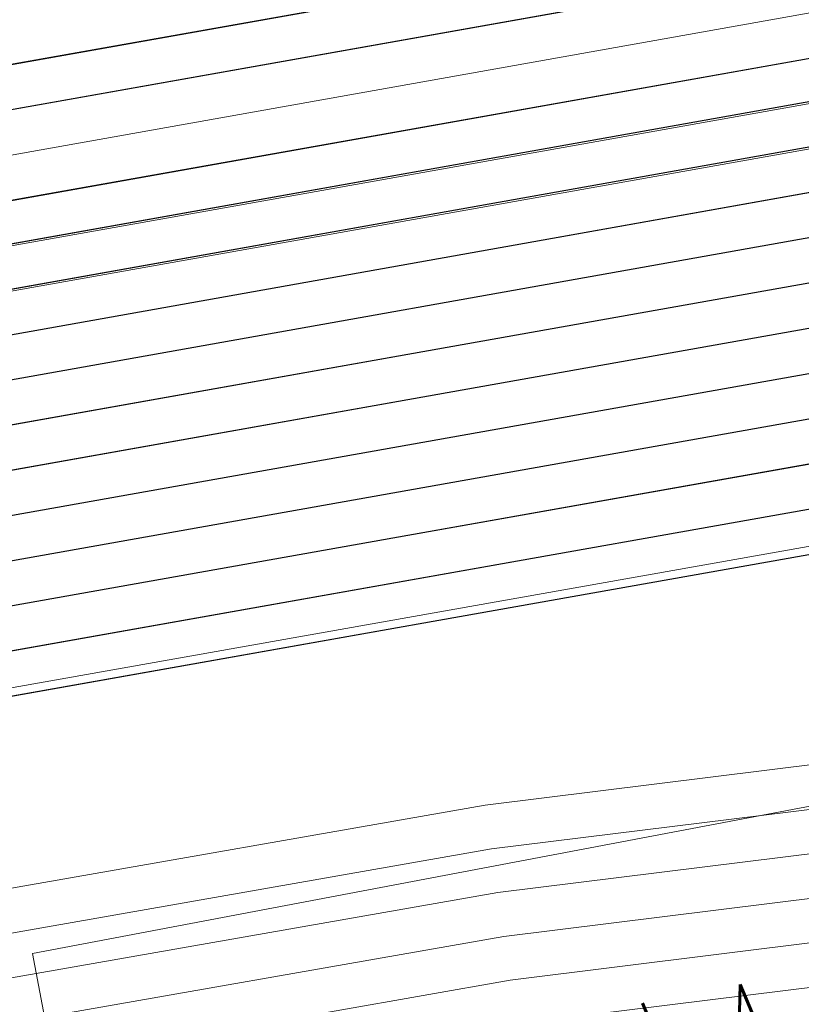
# Model space of a CAD drawing. Header units: metres. Extents: x -502 to 161, y -108 to 174.
# Tile 497 of 656: x -67.589 to -66.714, y -17.576 to -16.474. Entities that reach past the tile are written whole.
import ezdxf

# ---------------------------------------------------------------- set-up
doc = ezdxf.new("R2010")
doc.units = ezdxf.units.M
doc.header["$LTSCALE"] = 0.1
for name, color, linetype in [('BRI31-005.05-5p02-Koordinierung Lageplan 4. BA ZOB West 2022-06-15', 7, 'Continuous'), ('BRI31-005.06-5f07-Koordinierung Lageplan 4. BA ZOB Fernbusbahnh', 7, 'Continuous'), ('BRI32-005.02-5f05-Koordinierung Schemaplan 4 BA ZOB Teilbereich', 7, 'Continuous'), ('BRI32-005.03-5f06-Koordinierung Schemaplan 4 BA ZOB Teilbereich 2 Ost - Bahnhofsallee 2023-01-21', 7, 'Continuous')]:
    doc.layers.add(name, color=color, linetype=linetype)
doc.styles.add('Txt', font='txt_____.ttf')

msp = doc.modelspace()

# ---------------------------------------------------------------- linework, layer by layer
at = {"layer": 'BRI31-005.05-5p02-Koordinierung Lageplan 4. BA ZOB West 2022-06-15', "color": 116, "linetype": 'Continuous', "lineweight": 13, "true_color": 0x007f3f, "transparency": 33554687, "flags": 128}
for points in [[(-98.9347, -21.7804), (-93.6587, -20.8794), (-88.8847, -20.1494), (-81.7057, -18.7994), (-75.4347, -17.8344), (-69.6807, -16.8944), (-64.8387, -16.0334), (-64.3567, -15.9414), (-63.5087, -15.3564), (-62.8107, -14.8594), (-62.6107, -14.7394), (-62.2357, -14.6454), (-61.3817, -14.4934), (-59.8977, -14.2284), (-59.4097, -14.1394), (-55.6767, -13.5094)], [(-55.6527, -13.6584), (-59.3837, -14.2884), (-59.8707, -14.3754), (-61.3547, -14.6404), (-62.2037, -14.7924), (-62.5517, -14.8784), (-62.7277, -14.9854), (-63.4237, -15.4794), (-64.2987, -16.0824), (-64.8117, -16.1804), (-69.6547, -17.0434), (-75.4117, -17.9834), (-81.6807, -18.9484), (-88.8587, -20.2984), (-93.6347, -21.0284), (-98.8577, -21.9194)], [(-55.6447, -13.7074), (-59.3757, -14.3374), (-59.8617, -14.4244), (-61.3457, -14.6894), (-62.1937, -14.8414), (-62.5327, -14.9254), (-62.7007, -15.0274), (-63.3947, -15.5204), (-64.2787, -16.1294), (-64.8027, -16.2294), (-69.6467, -17.0924), (-75.4027, -18.0324), (-81.6717, -18.9974), (-88.8507, -20.3474), (-93.6267, -21.0774), (-98.8947, -21.9764)]]:
    msp.add_lwpolyline(points, dxfattribs=at)
at = {"layer": 'BRI31-005.05-5p02-Koordinierung Lageplan 4. BA ZOB West 2022-06-15', "color": 250, "linetype": 'Continuous', "lineweight": 25, "true_color": 0x333333, "transparency": 33554687, "flags": 128}
for points in [[(-55.6767, -13.5104), (-59.4087, -14.1404), (-59.8977, -14.2284), (-61.3817, -14.4934), (-62.2347, -14.6454), (-62.6097, -14.7384), (-62.8097, -14.8594), (-63.5097, -15.3564), (-64.3577, -15.9414), (-64.8387, -16.0334), (-69.6797, -16.8954), (-75.4367, -17.8354), (-81.7067, -18.8004), (-88.8837, -20.1504), (-93.6587, -20.8804), (-98.9347, -21.7804)], [(-179.1357, -29.7394), (-178.2047, -29.9074), (-176.5237, -30.3244), (-174.8367, -30.8434), (-162.8247, -32.5154), (-157.1227, -33.4214), (-150.6707, -32.1644), (-150.3757, -32.1054), (-126.7397, -27.5954), (-121.8107, -26.6854), (-104.5117, -23.3154), (-93.6067, -21.1744), (-88.8337, -20.4444), (-81.6527, -19.0944), (-75.3827, -18.1294), (-69.6317, -17.1894), (-64.2647, -16.2324), (-63.2977, -15.6984), (-62.6077, -15.0894), (-62.1947, -14.8414), (-59.6597, -14.3864), (-59.3767, -14.3364), (-55.6447, -13.7064)], [(-55.6367, -13.7554), (-59.3687, -14.3854), (-59.6507, -14.4354), (-62.1767, -14.8894), (-62.5777, -15.1304), (-63.2687, -15.7394), (-64.2477, -16.2804), (-69.6237, -17.2384), (-75.3737, -18.1784), (-81.6437, -19.1434), (-88.8257, -20.4934), (-93.5977, -21.2234), (-104.5017, -23.3644), (-121.8007, -26.7344), (-126.7307, -27.6444), (-150.3667, -32.1544), (-150.6607, -32.2134), (-157.1217, -33.4724), (-162.8317, -32.5644), (-174.8437, -30.8934), (-176.5357, -30.3734), (-178.2147, -29.9564), (-179.1357, -29.7904)], [(-55.6287, -13.8044), (-59.3607, -14.4344), (-59.6427, -14.4844), (-62.1587, -14.9374), (-62.5477, -15.1714), (-63.2397, -15.7804), (-64.2307, -16.3284), (-69.6157, -17.2874), (-75.3647, -18.2274), (-81.6347, -19.1924), (-88.8177, -20.5424), (-93.5887, -21.2724), (-104.4917, -23.4134), (-121.7907, -26.7834), (-126.7217, -27.6934), (-150.3577, -32.2034), (-150.6507, -32.2624), (-157.1207, -33.5234), (-162.8387, -32.6134), (-174.8507, -30.9434), (-176.5477, -30.4224), (-178.2247, -30.0054), (-179.1357, -29.8414)], [(-55.6207, -13.8534), (-59.3527, -14.4834), (-59.6277, -14.5324), (-62.1407, -14.9854), (-62.5177, -15.2124), (-63.2107, -15.8214), (-64.2137, -16.3764), (-69.6077, -17.3364), (-75.3557, -18.2764), (-81.6257, -19.2414), (-88.8097, -20.5914), (-93.5797, -21.3214), (-104.4817, -23.4624), (-121.7807, -26.8324), (-126.7127, -27.7424), (-150.3487, -32.2524), (-150.6407, -32.3114), (-157.1197, -33.5744), (-162.8457, -32.6624), (-174.8577, -30.9934), (-176.5597, -30.4714), (-178.2347, -30.0544), (-179.1357, -29.8924)], [(-55.6127, -13.9024), (-59.3447, -14.5324), (-59.6247, -14.5824), (-62.1227, -15.0334), (-62.4877, -15.2534), (-63.1817, -15.8624), (-64.1967, -16.4244), (-69.5997, -17.3854), (-75.3467, -18.3254), (-81.6167, -19.2904), (-88.8017, -20.6404), (-93.5707, -21.3704), (-104.4717, -23.5114), (-121.7707, -26.8814), (-126.7037, -27.7914), (-150.3397, -32.3014), (-150.6307, -32.3604), (-157.1187, -33.6254), (-162.8527, -32.7114), (-174.8647, -31.0434), (-176.5717, -30.5204), (-178.2447, -30.1034), (-179.1357, -29.9434)], [(-55.6047, -13.9514), (-59.3367, -14.5814), (-62.1047, -15.0814), (-62.4577, -15.2944), (-63.1527, -15.9034), (-64.1797, -16.4724), (-69.5917, -17.4344), (-75.3377, -18.3744), (-81.6077, -19.3394), (-88.7937, -20.6894), (-93.5617, -21.4194), (-104.4617, -23.5604), (-121.7607, -26.9304), (-126.6947, -27.8404), (-150.3307, -32.3504), (-150.6207, -32.4094), (-157.1177, -33.6764), (-162.8597, -32.7604), (-174.8717, -31.0934), (-176.5837, -30.5694), (-178.2547, -30.1524), (-179.1357, -29.9944)], [(-56.5667, -14.3244), (-56.9487, -14.6244), (-57.8377, -15.3484), (-58.3257, -15.4954), (-59.9937, -15.7044), (-61.6697, -15.9144), (-63.7887, -16.4534), (-69.5837, -17.4834), (-75.3287, -18.4234), (-81.5687, -19.5644), (-84.6457, -20.1594), (-93.6297, -21.6994), (-104.3877, -23.8594), (-121.7187, -27.1554), (-122.6217, -27.3224), (-126.1537, -27.9814), (-137.6357, -30.1594), (-150.2927, -32.5534), (-151.8867, -32.8594), (-157.0417, -33.8394), (-163.2567, -32.9244), (-174.3647, -31.3244), (-178.3997, -30.6854)], [(-56.5467, -14.3734), (-56.9177, -14.6634), (-57.8137, -15.3934), (-58.3107, -15.5434), (-58.9957, -15.6304), (-59.9877, -15.7544), (-61.6607, -15.9634), (-63.7777, -16.5024), (-69.5757, -17.5324), (-75.3197, -18.4724), (-81.5597, -19.6134), (-84.6367, -20.2084), (-93.6207, -21.7484), (-104.3777, -23.9084), (-121.7097, -27.2044), (-122.6127, -27.3714), (-126.1447, -28.0304), (-137.6267, -30.2084), (-150.2837, -32.6024), (-151.8777, -32.9084), (-157.0407, -33.8904), (-163.2637, -32.9734), (-174.3717, -31.3734), (-178.4067, -30.7344)], [(-56.5277, -14.4214), (-56.8867, -14.7024), (-57.7897, -15.4384), (-58.2967, -15.5914), (-58.9897, -15.6804), (-59.9817, -15.8044), (-61.6517, -16.0124), (-63.7667, -16.5514), (-69.5677, -17.5814), (-75.3107, -18.5214), (-81.5507, -19.6624), (-84.6277, -20.2574), (-93.6117, -21.7974), (-104.3677, -23.9574), (-121.7007, -27.2534), (-122.6037, -27.4204), (-126.1357, -28.0794), (-137.6177, -30.2574), (-150.2747, -32.6514), (-151.8687, -32.9574), (-154.1107, -33.3844)], [(-62.5057, -14.9114), (-62.7017, -15.0274), (-63.4007, -15.5204), (-64.2987, -16.1364), (-69.6477, -17.0914), (-75.4007, -18.0314), (-81.6707, -18.9964), (-88.8497, -20.3464), (-93.6247, -21.0764), (-104.5317, -23.2174), (-121.8307, -26.5874), (-126.7577, -27.4974), (-150.3937, -32.0074), (-150.6907, -32.0664), (-157.1247, -33.3194), (-162.8107, -32.4174), (-174.8227, -30.7434), (-176.4997, -30.2264), (-178.1847, -29.8094), (-179.1357, -29.6374)], [(-62.4797, -14.9544), (-62.6747, -15.0694), (-63.3727, -15.5614), (-64.2817, -16.1844), (-69.6397, -17.1404), (-75.3917, -18.0804), (-81.6617, -19.0454), (-88.8417, -20.3954), (-93.6157, -21.1254), (-104.5217, -23.2664), (-121.8207, -26.6364), (-126.7487, -27.5464), (-150.3847, -32.0564), (-150.6807, -32.1154), (-157.1237, -33.3704), (-162.8177, -32.4664), (-174.8297, -30.7934), (-176.5117, -30.2754), (-178.1947, -29.8584), (-179.1357, -29.6884)]]:
    msp.add_lwpolyline(points, dxfattribs=at)
at = {"layer": 'BRI31-005.05-5p02-Koordinierung Lageplan 4. BA ZOB West 2022-06-15', "color": 251, "linetype": 'Continuous', "lineweight": 13, "true_color": 0x5b5b5b, "transparency": 33554687, "flags": 128}
for points in [[(-55.6687, -13.5594), (-59.4007, -14.1894), (-59.8887, -14.2774), (-61.3727, -14.5424), (-62.2247, -14.6944), (-62.5907, -14.7854), (-62.7827, -14.9014), (-63.4807, -15.3974), (-64.3377, -15.9884), (-64.8297, -16.0824), (-69.6717, -16.9444), (-75.4277, -17.8844), (-81.6977, -18.8494), (-88.8757, -20.1994), (-93.6507, -20.9294), (-98.8777, -21.8214)], [(-55.6607, -13.6084), (-59.3927, -14.2384), (-59.8797, -14.3264), (-61.3637, -14.5914), (-62.2147, -14.7434), (-62.5717, -14.8324), (-62.7557, -14.9434), (-63.4517, -15.4384), (-64.3177, -16.0354), (-64.8207, -16.1314), (-69.6637, -16.9934), (-75.4187, -17.9334), (-81.6887, -18.8984), (-88.8677, -20.2484), (-93.6427, -20.9784), (-98.9147, -21.8784)]]:
    msp.add_lwpolyline(points, dxfattribs=at)
at = {"layer": 'BRI31-005.05-5p02-Koordinierung Lageplan 4. BA ZOB West 2022-06-15', "color": 35, "linetype": 'Continuous', "lineweight": 13, "true_color": 0x99724c, "transparency": 33554687, "flags": 128}
msp.add_lwpolyline([(-56.5317, -14.4104), (-56.8937, -14.6954), (-57.7937, -15.4294), (-58.2987, -15.5824), (-58.9897, -15.6704), (-59.9837, -15.7944), (-61.6527, -16.0034), (-63.7687, -16.5424), (-69.5707, -17.5724), (-75.3137, -18.5124), (-81.5517, -19.6534), (-84.6287, -20.2484), (-93.6127, -21.7884), (-104.3697, -23.9484)], dxfattribs=at)
at = {"layer": 'BRI31-005.05-5p02-Koordinierung Lageplan 4. BA ZOB West 2022-06-15', "color": 7, "linetype": 'Continuous', "lineweight": 13, "transparency": 33554687, "flags": 128}
for points in [[(-61.4667, -16.5364), (-61.8967, -16.5874), (-64.8047, -17.0724), (-67.0677, -17.3534), (-81.2107, -19.8354), (-82.4137, -20.0454), (-83.9977, -20.3754), (-88.8717, -21.3944), (-93.5607, -22.0544), (-96.7847, -22.7254), (-98.7487, -23.1054), (-104.2927, -24.2564), (-104.8637, -24.3634), (-122.5617, -27.6464), (-126.0927, -28.3114), (-137.5747, -30.4814), (-151.2867, -33.0514), (-152.1117, -33.2054), (-156.9627, -34.1054), (-163.4867, -33.2114), (-174.4007, -31.5814), (-178.4277, -30.8814)], [(-61.4607, -16.5864), (-61.8897, -16.6374), (-64.7977, -17.1214), (-67.0607, -17.4024), (-81.2017, -19.8844), (-82.4047, -20.0944), (-83.9877, -20.4244), (-88.8627, -21.4434), (-93.5517, -22.1034), (-96.7747, -22.7744), (-98.7387, -23.1544), (-104.2827, -24.3054), (-104.8547, -24.4124), (-122.5527, -27.6954), (-126.0837, -28.3604), (-137.5657, -30.5304), (-151.2777, -33.1004), (-152.1027, -33.2544), (-156.9617, -34.1564), (-163.4937, -33.2604), (-174.4077, -31.6304), (-178.4347, -30.9304)], [(-178.4417, -30.9794), (-174.4147, -31.6794), (-163.5007, -33.3094), (-156.9607, -34.2074), (-152.0937, -33.3034), (-151.2687, -33.1494), (-137.5567, -30.5794), (-126.0747, -28.4094), (-122.5437, -27.7444), (-104.8457, -24.4614), (-104.2727, -24.3544), (-98.7287, -23.2034), (-96.7647, -22.8234), (-93.5427, -22.1524), (-88.8537, -21.4924), (-83.9777, -20.4734), (-82.3957, -20.1434), (-81.1927, -19.9334), (-67.0537, -17.4514), (-64.7907, -17.1704), (-61.8827, -16.6874), (-61.4547, -16.6364)], [(-61.4487, -16.6864), (-61.8757, -16.7374), (-64.7837, -17.2194), (-67.0467, -17.5004), (-81.1837, -19.9824), (-82.3867, -20.1924), (-83.9677, -20.5224), (-88.8447, -21.5414), (-93.5337, -22.2014), (-96.7547, -22.8724), (-98.7187, -23.2524), (-104.2627, -24.4034), (-104.8367, -24.5104), (-122.5347, -27.7934), (-126.0657, -28.4584), (-137.5477, -30.6284), (-151.2597, -33.1984), (-152.0847, -33.3524), (-156.9597, -34.2584), (-163.5077, -33.3584), (-174.4217, -31.7284), (-178.4487, -31.0284)], [(-178.4557, -31.0774), (-174.4287, -31.7774), (-163.5147, -33.4074), (-156.9587, -34.3094), (-152.0757, -33.4014), (-151.2507, -33.2474), (-137.5387, -30.6774), (-126.0567, -28.5074), (-122.5257, -27.8424), (-104.8277, -24.5594), (-104.2527, -24.4524), (-98.7087, -23.3014), (-96.7447, -22.9214), (-93.5247, -22.2504), (-88.8357, -21.5904), (-83.9577, -20.5714), (-82.3777, -20.2414), (-81.1747, -20.0314), (-67.0397, -17.5494), (-64.7767, -17.2684), (-61.8687, -16.7874), (-61.4427, -16.7364)], [(-178.4627, -31.1264), (-174.4357, -31.8264), (-163.5217, -33.4564), (-156.9577, -34.3604), (-152.0667, -33.4504), (-151.2417, -33.2964), (-137.5297, -30.7264), (-126.0477, -28.5564), (-122.5167, -27.8914), (-104.8187, -24.6084), (-104.2427, -24.5014), (-98.6987, -23.3504), (-96.7347, -22.9704), (-93.5157, -22.2994), (-88.8267, -21.6394), (-83.9477, -20.6204), (-82.3687, -20.2904), (-81.1657, -20.0804), (-67.0327, -17.5984), (-64.7697, -17.3174), (-61.8617, -16.8374), (-61.4367, -16.7864)]]:
    msp.add_lwpolyline(points, dxfattribs=at)
at = {"layer": 'BRI31-005.06-5f07-Koordinierung Lageplan 4. BA ZOB Fernbusbahnh', "color": 250, "linetype": 'Continuous', "lineweight": 20, "true_color": 0x333333, "transparency": 33554687, "flags": 128}
for points in [[(-55.6767, -13.5104), (-59.4087, -14.1404), (-59.8977, -14.2284), (-61.3817, -14.4934), (-62.2347, -14.6454), (-62.6097, -14.7384), (-62.8097, -14.8594), (-63.5097, -15.3564), (-64.3577, -15.9414), (-64.8387, -16.0334), (-69.6797, -16.8954), (-75.4367, -17.8354), (-81.7067, -18.8004), (-88.8837, -20.1504), (-93.6587, -20.8804), (-98.9347, -21.7804)], [(-179.1357, -29.7394), (-178.2047, -29.9074), (-176.5237, -30.3244), (-174.8367, -30.8434), (-162.8247, -32.5154), (-157.1227, -33.4214), (-150.6707, -32.1644), (-150.3757, -32.1054), (-126.7397, -27.5954), (-121.8107, -26.6854), (-104.5117, -23.3154), (-93.6067, -21.1744), (-88.8337, -20.4444), (-81.6527, -19.0944), (-75.3827, -18.1294), (-69.6317, -17.1894), (-64.2647, -16.2324), (-63.2977, -15.6984), (-62.6077, -15.0894), (-62.1947, -14.8414), (-59.6597, -14.3864), (-59.3767, -14.3364), (-55.6447, -13.7064)], [(-55.6367, -13.7554), (-59.3687, -14.3854), (-59.6507, -14.4354), (-62.1767, -14.8894), (-62.5777, -15.1304), (-63.2687, -15.7394), (-64.2477, -16.2804), (-69.6237, -17.2384), (-75.3737, -18.1784), (-81.6437, -19.1434), (-88.8257, -20.4934), (-93.5977, -21.2234), (-104.5017, -23.3644), (-121.8007, -26.7344), (-126.7307, -27.6444), (-150.3667, -32.1544), (-150.6607, -32.2134), (-157.1217, -33.4724), (-162.8317, -32.5644), (-174.8437, -30.8934), (-176.5357, -30.3734), (-178.2147, -29.9564), (-179.1357, -29.7904)], [(-55.6287, -13.8044), (-59.3607, -14.4344), (-59.6427, -14.4844), (-62.1587, -14.9374), (-62.5477, -15.1714), (-63.2397, -15.7804), (-64.2307, -16.3284), (-69.6157, -17.2874), (-75.3647, -18.2274), (-81.6347, -19.1924), (-88.8177, -20.5424), (-93.5887, -21.2724), (-104.4917, -23.4134), (-121.7907, -26.7834), (-126.7217, -27.6934), (-150.3577, -32.2034), (-150.6507, -32.2624), (-157.1207, -33.5234), (-162.8387, -32.6134), (-174.8507, -30.9434), (-176.5477, -30.4224), (-178.2247, -30.0054), (-179.1357, -29.8414)], [(-55.6207, -13.8534), (-59.3527, -14.4834), (-59.6277, -14.5324), (-62.1407, -14.9854), (-62.5177, -15.2124), (-63.2107, -15.8214), (-64.2137, -16.3764), (-69.6077, -17.3364), (-75.3557, -18.2764), (-81.6257, -19.2414), (-88.8097, -20.5914), (-93.5797, -21.3214), (-104.4817, -23.4624), (-121.7807, -26.8324), (-126.7127, -27.7424), (-150.3487, -32.2524), (-150.6407, -32.3114), (-157.1197, -33.5744), (-162.8457, -32.6624), (-174.8577, -30.9934), (-176.5597, -30.4714), (-178.2347, -30.0544), (-179.1357, -29.8924)], [(-55.6127, -13.9024), (-59.3447, -14.5324), (-59.6247, -14.5824), (-62.1227, -15.0334), (-62.4877, -15.2534), (-63.1817, -15.8624), (-64.1967, -16.4244), (-69.5997, -17.3854), (-75.3467, -18.3254), (-81.6167, -19.2904), (-88.8017, -20.6404), (-93.5707, -21.3704), (-104.4717, -23.5114), (-121.7707, -26.8814), (-126.7037, -27.7914), (-150.3397, -32.3014), (-150.6307, -32.3604), (-157.1187, -33.6254), (-162.8527, -32.7114), (-174.8647, -31.0434), (-176.5717, -30.5204), (-178.2447, -30.1034), (-179.1357, -29.9434)], [(-55.6047, -13.9514), (-59.3367, -14.5814), (-62.1047, -15.0814), (-62.4577, -15.2944), (-63.1527, -15.9034), (-64.1797, -16.4724), (-69.5917, -17.4344), (-75.3377, -18.3744), (-81.6077, -19.3394), (-88.7937, -20.6894), (-93.5617, -21.4194), (-104.4617, -23.5604), (-121.7607, -26.9304), (-126.6947, -27.8404), (-150.3307, -32.3504), (-150.6207, -32.4094), (-157.1177, -33.6764), (-162.8597, -32.7604), (-174.8717, -31.0934), (-176.5837, -30.5694), (-178.2547, -30.1524), (-179.1357, -29.9944)], [(-56.5667, -14.3244), (-56.9487, -14.6244), (-57.8377, -15.3484), (-58.3257, -15.4954), (-59.9937, -15.7044), (-61.6697, -15.9144), (-63.7887, -16.4534), (-69.5837, -17.4834), (-75.3287, -18.4234), (-81.5687, -19.5644), (-84.6457, -20.1594), (-93.6297, -21.6994), (-104.3877, -23.8594), (-121.7187, -27.1554), (-122.6217, -27.3224), (-126.1537, -27.9814), (-137.6357, -30.1594), (-150.2927, -32.5534), (-151.8867, -32.8594), (-157.0417, -33.8394), (-163.2567, -32.9244), (-174.3647, -31.3244), (-178.3997, -30.6854)], [(-56.5467, -14.3734), (-56.9177, -14.6634), (-57.8137, -15.3934), (-58.3107, -15.5434), (-58.9957, -15.6304), (-59.9877, -15.7544), (-61.6607, -15.9634), (-63.7777, -16.5024), (-69.5757, -17.5324), (-75.3197, -18.4724), (-81.5597, -19.6134), (-84.6367, -20.2084), (-93.6207, -21.7484), (-104.3777, -23.9084), (-121.7097, -27.2044), (-122.6127, -27.3714), (-126.1447, -28.0304), (-137.6267, -30.2084), (-150.2837, -32.6024), (-151.8777, -32.9084), (-157.0407, -33.8904), (-163.2637, -32.9734), (-174.3717, -31.3734), (-178.4067, -30.7344)], [(-62.5057, -14.9114), (-62.7017, -15.0274), (-63.4007, -15.5204), (-64.2987, -16.1364), (-69.6477, -17.0914), (-75.4007, -18.0314), (-81.6707, -18.9964), (-88.8497, -20.3464), (-93.6247, -21.0764), (-104.5317, -23.2174), (-121.8307, -26.5874), (-126.7577, -27.4974), (-150.3937, -32.0074), (-150.6907, -32.0664), (-157.1247, -33.3194), (-162.8107, -32.4174), (-174.8227, -30.7434), (-176.4997, -30.2264), (-178.1847, -29.8094), (-179.1357, -29.6374)], [(-62.4797, -14.9544), (-62.6747, -15.0694), (-63.3727, -15.5614), (-64.2817, -16.1844), (-69.6397, -17.1404), (-75.3917, -18.0804), (-81.6617, -19.0454), (-88.8417, -20.3954), (-93.6157, -21.1254), (-104.5217, -23.2664), (-121.8207, -26.6364), (-126.7487, -27.5464), (-150.3847, -32.0564), (-150.6807, -32.1154), (-157.1237, -33.3704), (-162.8177, -32.4664), (-174.8297, -30.7934), (-176.5117, -30.2754), (-178.1947, -29.8584), (-179.1357, -29.6884)]]:
    msp.add_lwpolyline(points, dxfattribs=at)
at = {"layer": 'BRI31-005.06-5f07-Koordinierung Lageplan 4. BA ZOB Fernbusbahnh', "color": 7, "linetype": 'Continuous', "lineweight": 9, "transparency": 33554687, "flags": 128}
for points in [[(-61.4667, -16.5364), (-61.8967, -16.5874), (-64.8047, -17.0724), (-67.0677, -17.3534), (-81.2107, -19.8354), (-82.4137, -20.0454), (-83.9977, -20.3754), (-88.8717, -21.3944), (-93.5607, -22.0544), (-96.7847, -22.7254), (-98.7487, -23.1054), (-104.2927, -24.2564), (-104.8637, -24.3634), (-122.5617, -27.6464), (-126.0927, -28.3114), (-137.5747, -30.4814), (-151.2867, -33.0514), (-152.1117, -33.2054), (-156.9627, -34.1054), (-163.4867, -33.2114), (-174.4007, -31.5814), (-178.4277, -30.8814)], [(-61.4607, -16.5864), (-61.8897, -16.6374), (-64.7977, -17.1214), (-67.0607, -17.4024), (-81.2017, -19.8844), (-82.4047, -20.0944), (-83.9877, -20.4244), (-88.8627, -21.4434), (-93.5517, -22.1034), (-96.7747, -22.7744), (-98.7387, -23.1544), (-104.2827, -24.3054), (-104.8547, -24.4124), (-122.5527, -27.6954), (-126.0837, -28.3604), (-137.5657, -30.5304), (-151.2777, -33.1004), (-152.1027, -33.2544), (-156.9617, -34.1564), (-163.4937, -33.2604), (-174.4077, -31.6304), (-178.4347, -30.9304)], [(-178.4417, -30.9794), (-174.4147, -31.6794), (-163.5007, -33.3094), (-156.9607, -34.2074), (-152.0937, -33.3034), (-151.2687, -33.1494), (-137.5567, -30.5794), (-126.0747, -28.4094), (-122.5437, -27.7444), (-104.8457, -24.4614), (-104.2727, -24.3544), (-98.7287, -23.2034), (-96.7647, -22.8234), (-93.5427, -22.1524), (-88.8537, -21.4924), (-83.9777, -20.4734), (-82.3957, -20.1434), (-81.1927, -19.9334), (-67.0537, -17.4514), (-64.7907, -17.1704), (-61.8827, -16.6874), (-61.4547, -16.6364)], [(-61.4487, -16.6864), (-61.8757, -16.7374), (-64.7837, -17.2194), (-67.0467, -17.5004), (-81.1837, -19.9824), (-82.3867, -20.1924), (-83.9677, -20.5224), (-88.8447, -21.5414), (-93.5337, -22.2014), (-96.7547, -22.8724), (-98.7187, -23.2524), (-104.2627, -24.4034), (-104.8367, -24.5104), (-122.5347, -27.7934), (-126.0657, -28.4584), (-137.5477, -30.6284), (-151.2597, -33.1984), (-152.0847, -33.3524), (-156.9597, -34.2584), (-163.5077, -33.3584), (-174.4217, -31.7284), (-178.4487, -31.0284)], [(-178.4557, -31.0774), (-174.4287, -31.7774), (-163.5147, -33.4074), (-156.9587, -34.3094), (-152.0757, -33.4014), (-151.2507, -33.2474), (-137.5387, -30.6774), (-126.0567, -28.5074), (-122.5257, -27.8424), (-104.8277, -24.5594), (-104.2527, -24.4524), (-98.7087, -23.3014), (-96.7447, -22.9214), (-93.5247, -22.2504), (-88.8357, -21.5904), (-83.9577, -20.5714), (-82.3777, -20.2414), (-81.1747, -20.0314), (-67.0397, -17.5494), (-64.7767, -17.2684), (-61.8687, -16.7874), (-61.4427, -16.7364)], [(-178.4627, -31.1264), (-174.4357, -31.8264), (-163.5217, -33.4564), (-156.9577, -34.3604), (-152.0667, -33.4504), (-151.2417, -33.2964), (-137.5297, -30.7264), (-126.0477, -28.5564), (-122.5167, -27.8914), (-104.8187, -24.6084), (-104.2427, -24.5014), (-98.6987, -23.3504), (-96.7347, -22.9704), (-93.5157, -22.2994), (-88.8267, -21.6394), (-83.9477, -20.6204), (-82.3687, -20.2904), (-81.1657, -20.0804), (-67.0327, -17.5984), (-64.7697, -17.3174), (-61.8617, -16.8374), (-61.4367, -16.7864)]]:
    msp.add_lwpolyline(points, dxfattribs=at)
at = {"layer": 'BRI32-005.02-5f05-Koordinierung Schemaplan 4 BA ZOB Teilbereich', "color": 116, "linetype": 'Continuous', "lineweight": 13, "true_color": 0x007f3f, "transparency": 33554687, "flags": 128}
for points in [[(-98.9347, -21.7804), (-93.6587, -20.8794), (-88.8847, -20.1494), (-81.7057, -18.7994), (-75.4347, -17.8344), (-69.6807, -16.8944), (-64.8387, -16.0334), (-64.3567, -15.9414), (-63.5087, -15.3564), (-62.8107, -14.8594), (-62.6107, -14.7394), (-62.2357, -14.6454), (-61.3817, -14.4934), (-59.8977, -14.2284), (-59.4097, -14.1394), (-55.6767, -13.5094)], [(-97.8377, -17.4674), (-97.1877, -21.0354), (-96.9687, -21.3424), (-96.6307, -21.4384), (-93.6507, -20.9284), (-88.8767, -20.1984), (-81.6967, -18.8484), (-75.4257, -17.8834), (-69.6727, -16.9434), (-64.8297, -16.0824), (-64.3367, -15.9884), (-63.4797, -15.3974), (-62.7837, -14.9014), (-62.5917, -14.7864), (-62.2257, -14.6944), (-61.3727, -14.5424), (-59.8887, -14.2774), (-59.4017, -14.1884), (-55.6687, -13.5584)], [(-55.6527, -13.6584), (-59.3837, -14.2884), (-59.8707, -14.3754), (-61.3547, -14.6404), (-62.2037, -14.7924), (-62.5517, -14.8784), (-62.7277, -14.9854), (-63.4237, -15.4794), (-64.2987, -16.0824), (-64.8117, -16.1804), (-69.6547, -17.0434), (-75.4117, -17.9834), (-81.6807, -18.9484), (-88.8587, -20.2984), (-93.6347, -21.0284), (-98.8577, -21.9194)], [(-55.6447, -13.7074), (-59.3757, -14.3374), (-59.8617, -14.4244), (-61.3457, -14.6894), (-62.1937, -14.8414), (-62.5327, -14.9254), (-62.7007, -15.0274), (-63.3947, -15.5204), (-64.2787, -16.1294), (-64.8027, -16.2294), (-69.6467, -17.0924), (-75.4027, -18.0324), (-81.6717, -18.9974), (-88.8507, -20.3474), (-93.6267, -21.0774), (-98.8947, -21.9764)], [(-55.6367, -13.7564), (-59.3677, -14.3864), (-59.8527, -14.4734), (-61.3367, -14.7384), (-62.1837, -14.8904), (-62.5137, -14.9724), (-62.6737, -15.0694), (-63.3657, -15.5614), (-64.2587, -16.1764), (-64.7937, -16.2784), (-69.6387, -17.1414), (-75.3937, -18.0814), (-81.6627, -19.0464), (-88.8427, -20.3964), (-93.6187, -21.1264), (-96.6407, -21.6424), (-97.0907, -21.5164), (-97.3757, -21.1154), (-98.0337, -17.5034), (-97.8377, -17.4674)]]:
    msp.add_lwpolyline(points, dxfattribs=at)
at = {"layer": 'BRI32-005.02-5f05-Koordinierung Schemaplan 4 BA ZOB Teilbereich', "color": 250, "linetype": 'Continuous', "lineweight": 25, "true_color": 0x333333, "transparency": 33554687, "flags": 128}
for points in [[(-55.6767, -13.5104), (-59.4087, -14.1404), (-59.8977, -14.2284), (-61.3817, -14.4934), (-62.2347, -14.6454), (-62.6097, -14.7384), (-62.8097, -14.8594), (-63.5097, -15.3564), (-64.3577, -15.9414), (-64.8387, -16.0334), (-69.6797, -16.8954), (-75.4367, -17.8354), (-81.7067, -18.8004), (-88.8837, -20.1504), (-93.6587, -20.8804), (-98.9347, -21.7804)], [(-179.1357, -29.7394), (-178.2047, -29.9074), (-176.5237, -30.3244), (-174.8367, -30.8434), (-162.8247, -32.5154), (-157.1227, -33.4214), (-150.6707, -32.1644), (-150.3757, -32.1054), (-126.7397, -27.5954), (-121.8107, -26.6854), (-104.5117, -23.3154), (-93.6067, -21.1744), (-88.8337, -20.4444), (-81.6527, -19.0944), (-75.3827, -18.1294), (-69.6317, -17.1894), (-64.2647, -16.2324), (-63.2977, -15.6984), (-62.6077, -15.0894), (-62.1947, -14.8414), (-59.6597, -14.3864), (-59.3767, -14.3364), (-55.6447, -13.7064)], [(-55.6367, -13.7554), (-59.3687, -14.3854), (-59.6507, -14.4354), (-62.1767, -14.8894), (-62.5777, -15.1304), (-63.2687, -15.7394), (-64.2477, -16.2804), (-69.6237, -17.2384), (-75.3737, -18.1784), (-81.6437, -19.1434), (-88.8257, -20.4934), (-93.5977, -21.2234), (-104.5017, -23.3644), (-121.8007, -26.7344), (-126.7307, -27.6444), (-150.3667, -32.1544), (-150.6607, -32.2134), (-157.1217, -33.4724), (-162.8317, -32.5644), (-174.8437, -30.8934), (-176.5357, -30.3734), (-178.2147, -29.9564), (-179.1357, -29.7904)], [(-55.6287, -13.8044), (-59.3607, -14.4344), (-59.6427, -14.4844), (-62.1587, -14.9374), (-62.5477, -15.1714), (-63.2397, -15.7804), (-64.2307, -16.3284), (-69.6157, -17.2874), (-75.3647, -18.2274), (-81.6347, -19.1924), (-88.8177, -20.5424), (-93.5887, -21.2724), (-104.4917, -23.4134), (-121.7907, -26.7834), (-126.7217, -27.6934), (-150.3577, -32.2034), (-150.6507, -32.2624), (-157.1207, -33.5234), (-162.8387, -32.6134), (-174.8507, -30.9434), (-176.5477, -30.4224), (-178.2247, -30.0054), (-179.1357, -29.8414)], [(-55.6207, -13.8534), (-59.3527, -14.4834), (-59.6277, -14.5324), (-62.1407, -14.9854), (-62.5177, -15.2124), (-63.2107, -15.8214), (-64.2137, -16.3764), (-69.6077, -17.3364), (-75.3557, -18.2764), (-81.6257, -19.2414), (-88.8097, -20.5914), (-93.5797, -21.3214), (-104.4817, -23.4624), (-121.7807, -26.8324), (-126.7127, -27.7424), (-150.3487, -32.2524), (-150.6407, -32.3114), (-157.1197, -33.5744), (-162.8457, -32.6624), (-174.8577, -30.9934), (-176.5597, -30.4714), (-178.2347, -30.0544), (-179.1357, -29.8924)], [(-55.6127, -13.9024), (-59.3447, -14.5324), (-59.6247, -14.5824), (-62.1227, -15.0334), (-62.4877, -15.2534), (-63.1817, -15.8624), (-64.1967, -16.4244), (-69.5997, -17.3854), (-75.3467, -18.3254), (-81.6167, -19.2904), (-88.8017, -20.6404), (-93.5707, -21.3704), (-104.4717, -23.5114), (-121.7707, -26.8814), (-126.7037, -27.7914), (-150.3397, -32.3014), (-150.6307, -32.3604), (-157.1187, -33.6254), (-162.8527, -32.7114), (-174.8647, -31.0434), (-176.5717, -30.5204), (-178.2447, -30.1034), (-179.1357, -29.9434)], [(-55.6047, -13.9514), (-59.3367, -14.5814), (-62.1047, -15.0814), (-62.4577, -15.2944), (-63.1527, -15.9034), (-64.1797, -16.4724), (-69.5917, -17.4344), (-75.3377, -18.3744), (-81.6077, -19.3394), (-88.7937, -20.6894), (-93.5617, -21.4194), (-104.4617, -23.5604), (-121.7607, -26.9304), (-126.6947, -27.8404), (-150.3307, -32.3504), (-150.6207, -32.4094), (-157.1177, -33.6764), (-162.8597, -32.7604), (-174.8717, -31.0934), (-176.5837, -30.5694), (-178.2547, -30.1524), (-179.1357, -29.9944)], [(-56.5667, -14.3244), (-56.9487, -14.6244), (-57.8377, -15.3484), (-58.3257, -15.4954), (-59.9937, -15.7044), (-61.6697, -15.9144), (-63.7887, -16.4534), (-69.5837, -17.4834), (-75.3287, -18.4234), (-81.5687, -19.5644), (-84.6457, -20.1594), (-93.6297, -21.6994), (-104.3877, -23.8594), (-121.7187, -27.1554), (-122.6217, -27.3224), (-126.1537, -27.9814), (-137.6357, -30.1594), (-150.2927, -32.5534), (-151.8867, -32.8594), (-157.0417, -33.8394), (-163.2567, -32.9244), (-174.3647, -31.3244), (-178.3997, -30.6854)], [(-56.5467, -14.3734), (-56.9177, -14.6634), (-57.8137, -15.3934), (-58.3107, -15.5434), (-58.9957, -15.6304), (-59.9877, -15.7544), (-61.6607, -15.9634), (-63.7777, -16.5024), (-69.5757, -17.5324), (-75.3197, -18.4724), (-81.5597, -19.6134), (-84.6367, -20.2084), (-93.6207, -21.7484), (-104.3777, -23.9084), (-121.7097, -27.2044), (-122.6127, -27.3714), (-126.1447, -28.0304), (-137.6267, -30.2084), (-150.2837, -32.6024), (-151.8777, -32.9084), (-157.0407, -33.8904), (-163.2637, -32.9734), (-174.3717, -31.3734), (-178.4067, -30.7344)], [(-56.5277, -14.4214), (-56.8867, -14.7024), (-57.7897, -15.4384), (-58.2967, -15.5914), (-58.9897, -15.6804), (-59.9817, -15.8044), (-61.6517, -16.0124), (-63.7667, -16.5514), (-69.5677, -17.5814), (-75.3107, -18.5214), (-81.5507, -19.6624), (-84.6277, -20.2574), (-93.6117, -21.7974), (-104.3677, -23.9574), (-121.7007, -27.2534), (-122.6037, -27.4204), (-126.1357, -28.0794), (-137.6177, -30.2574), (-150.2747, -32.6514), (-151.8687, -32.9574), (-154.1107, -33.3844)]]:
    msp.add_lwpolyline(points, dxfattribs=at)
at = {"layer": 'BRI32-005.02-5f05-Koordinierung Schemaplan 4 BA ZOB Teilbereich', "color": 251, "linetype": 'Continuous', "lineweight": 13, "true_color": 0x5b5b5b, "transparency": 33554687, "flags": 128}
for points in [[(-55.6687, -13.5594), (-59.4007, -14.1894), (-59.8887, -14.2774), (-61.3727, -14.5424), (-62.2247, -14.6944), (-62.5907, -14.7854), (-62.7827, -14.9014), (-63.4807, -15.3974), (-64.3377, -15.9884), (-64.8297, -16.0824), (-69.6717, -16.9444), (-75.4277, -17.8844), (-81.6977, -18.8494), (-88.8757, -20.1994), (-93.6507, -20.9294), (-98.8777, -21.8214)], [(-55.6607, -13.6084), (-59.3927, -14.2384), (-59.8797, -14.3264), (-61.3637, -14.5914), (-62.2147, -14.7434), (-62.5717, -14.8324), (-62.7557, -14.9434), (-63.4517, -15.4384), (-64.3177, -16.0354), (-64.8207, -16.1314), (-69.6637, -16.9934), (-75.4187, -17.9334), (-81.6887, -18.8984), (-88.8677, -20.2484), (-93.6427, -20.9784), (-98.9147, -21.8784)], [(-97.9357, -17.4854), (-97.2817, -21.0754), (-97.0297, -21.4294), (-96.6357, -21.5404), (-93.6347, -21.0274), (-88.8597, -20.2974), (-81.6797, -18.9474), (-75.4097, -17.9824), (-69.6557, -17.0424), (-64.8117, -16.1804), (-64.2977, -16.0824), (-63.4227, -15.4794), (-62.7287, -14.9854), (-62.5527, -14.8794), (-62.2047, -14.7924), (-61.3547, -14.6404), (-59.8707, -14.3754), (-59.3847, -14.2874), (-55.6527, -13.6574)]]:
    msp.add_lwpolyline(points, dxfattribs=at)
at = {"layer": 'BRI32-005.02-5f05-Koordinierung Schemaplan 4 BA ZOB Teilbereich', "color": 35, "linetype": 'Continuous', "lineweight": 13, "true_color": 0x99724c, "transparency": 33554687, "flags": 128}
msp.add_lwpolyline([(-56.5317, -14.4104), (-56.8937, -14.6954), (-57.7937, -15.4294), (-58.2987, -15.5824), (-58.9897, -15.6704), (-59.9837, -15.7944), (-61.6527, -16.0034), (-63.7687, -16.5424), (-69.5707, -17.5724), (-75.3137, -18.5124), (-81.5517, -19.6534), (-84.6287, -20.2484), (-93.6127, -21.7884), (-104.3697, -23.9484)], dxfattribs=at)
at = {"layer": 'BRI32-005.03-5f06-Koordinierung Schemaplan 4 BA ZOB Teilbereich 2 Ost - Bahnhofsallee 2023-01-21', "color": 116, "linetype": 'Continuous', "lineweight": 9, "true_color": 0x007f3f, "transparency": 33554687, "flags": 128}
for points in [[(-98.9347, -21.7804), (-93.6587, -20.8794), (-88.8847, -20.1494), (-81.7057, -18.7994), (-75.4347, -17.8344), (-69.6807, -16.8944), (-64.8387, -16.0334), (-64.3567, -15.9414), (-63.5087, -15.3564), (-62.8107, -14.8594), (-62.6107, -14.7394), (-62.2357, -14.6454), (-61.3817, -14.4934), (-59.8977, -14.2284), (-59.4097, -14.1394), (-55.6767, -13.5094)], [(-97.8377, -17.4674), (-97.1877, -21.0354), (-96.9687, -21.3424), (-96.6307, -21.4384), (-93.6507, -20.9284), (-88.8767, -20.1984), (-81.6967, -18.8484), (-75.4257, -17.8834), (-69.6727, -16.9434), (-64.8297, -16.0824), (-64.3367, -15.9884), (-63.4797, -15.3974), (-62.7837, -14.9014), (-62.5917, -14.7864), (-62.2257, -14.6944), (-61.3727, -14.5424), (-59.8887, -14.2774), (-59.4017, -14.1884), (-55.6687, -13.5584)], [(-55.6527, -13.6584), (-59.3837, -14.2884), (-59.8707, -14.3754), (-61.3547, -14.6404), (-62.2037, -14.7924), (-62.5517, -14.8784), (-62.7277, -14.9854), (-63.4237, -15.4794), (-64.2987, -16.0824), (-64.8117, -16.1804), (-69.6547, -17.0434), (-75.4117, -17.9834), (-81.6807, -18.9484), (-88.8587, -20.2984), (-93.6347, -21.0284), (-98.8577, -21.9194)], [(-55.6447, -13.7074), (-59.3757, -14.3374), (-59.8617, -14.4244), (-61.3457, -14.6894), (-62.1937, -14.8414), (-62.5327, -14.9254), (-62.7007, -15.0274), (-63.3947, -15.5204), (-64.2787, -16.1294), (-64.8027, -16.2294), (-69.6467, -17.0924), (-75.4027, -18.0324), (-81.6717, -18.9974), (-88.8507, -20.3474), (-93.6267, -21.0774), (-98.8947, -21.9764)], [(-55.6367, -13.7564), (-59.3677, -14.3864), (-59.8527, -14.4734), (-61.3367, -14.7384), (-62.1837, -14.8904), (-62.5137, -14.9724), (-62.6737, -15.0694), (-63.3657, -15.5614), (-64.2587, -16.1764), (-64.7937, -16.2784), (-69.6387, -17.1414), (-75.3937, -18.0814), (-81.6627, -19.0464), (-88.8427, -20.3964), (-93.6187, -21.1264), (-96.6407, -21.6424), (-97.0907, -21.5164), (-97.3757, -21.1154), (-98.0337, -17.5034), (-97.8377, -17.4674)]]:
    msp.add_lwpolyline(points, dxfattribs=at)
at = {"layer": 'BRI32-005.03-5f06-Koordinierung Schemaplan 4 BA ZOB Teilbereich 2 Ost - Bahnhofsallee 2023-01-21', "color": 250, "linetype": 'Continuous', "lineweight": 20, "true_color": 0x333333, "transparency": 33554687, "flags": 128}
for points in [[(-55.6767, -13.5104), (-59.4087, -14.1404), (-59.8977, -14.2284), (-61.3817, -14.4934), (-62.2347, -14.6454), (-62.6097, -14.7384), (-62.8097, -14.8594), (-63.5097, -15.3564), (-64.3577, -15.9414), (-64.8387, -16.0334), (-69.6797, -16.8954), (-75.4367, -17.8354), (-81.7067, -18.8004), (-88.8837, -20.1504), (-93.6587, -20.8804), (-98.9347, -21.7804)], [(-179.1357, -29.7394), (-178.2047, -29.9074), (-176.5237, -30.3244), (-174.8367, -30.8434), (-162.8247, -32.5154), (-157.1227, -33.4214), (-150.6707, -32.1644), (-150.3757, -32.1054), (-126.7397, -27.5954), (-121.8107, -26.6854), (-104.5117, -23.3154), (-93.6067, -21.1744), (-88.8337, -20.4444), (-81.6527, -19.0944), (-75.3827, -18.1294), (-69.6317, -17.1894), (-64.2647, -16.2324), (-63.2977, -15.6984), (-62.6077, -15.0894), (-62.1947, -14.8414), (-59.6597, -14.3864), (-59.3767, -14.3364), (-55.6447, -13.7064)], [(-55.6367, -13.7554), (-59.3687, -14.3854), (-59.6507, -14.4354), (-62.1767, -14.8894), (-62.5777, -15.1304), (-63.2687, -15.7394), (-64.2477, -16.2804), (-69.6237, -17.2384), (-75.3737, -18.1784), (-81.6437, -19.1434), (-88.8257, -20.4934), (-93.5977, -21.2234), (-104.5017, -23.3644), (-121.8007, -26.7344), (-126.7307, -27.6444), (-150.3667, -32.1544), (-150.6607, -32.2134), (-157.1217, -33.4724), (-162.8317, -32.5644), (-174.8437, -30.8934), (-176.5357, -30.3734), (-178.2147, -29.9564), (-179.1357, -29.7904)], [(-55.6287, -13.8044), (-59.3607, -14.4344), (-59.6427, -14.4844), (-62.1587, -14.9374), (-62.5477, -15.1714), (-63.2397, -15.7804), (-64.2307, -16.3284), (-69.6157, -17.2874), (-75.3647, -18.2274), (-81.6347, -19.1924), (-88.8177, -20.5424), (-93.5887, -21.2724), (-104.4917, -23.4134), (-121.7907, -26.7834), (-126.7217, -27.6934), (-150.3577, -32.2034), (-150.6507, -32.2624), (-157.1207, -33.5234), (-162.8387, -32.6134), (-174.8507, -30.9434), (-176.5477, -30.4224), (-178.2247, -30.0054), (-179.1357, -29.8414)], [(-55.6207, -13.8534), (-59.3527, -14.4834), (-59.6277, -14.5324), (-62.1407, -14.9854), (-62.5177, -15.2124), (-63.2107, -15.8214), (-64.2137, -16.3764), (-69.6077, -17.3364), (-75.3557, -18.2764), (-81.6257, -19.2414), (-88.8097, -20.5914), (-93.5797, -21.3214), (-104.4817, -23.4624), (-121.7807, -26.8324), (-126.7127, -27.7424), (-150.3487, -32.2524), (-150.6407, -32.3114), (-157.1197, -33.5744), (-162.8457, -32.6624), (-174.8577, -30.9934), (-176.5597, -30.4714), (-178.2347, -30.0544), (-179.1357, -29.8924)], [(-55.6127, -13.9024), (-59.3447, -14.5324), (-59.6247, -14.5824), (-62.1227, -15.0334), (-62.4877, -15.2534), (-63.1817, -15.8624), (-64.1967, -16.4244), (-69.5997, -17.3854), (-75.3467, -18.3254), (-81.6167, -19.2904), (-88.8017, -20.6404), (-93.5707, -21.3704), (-104.4717, -23.5114), (-121.7707, -26.8814), (-126.7037, -27.7914), (-150.3397, -32.3014), (-150.6307, -32.3604), (-157.1187, -33.6254), (-162.8527, -32.7114), (-174.8647, -31.0434), (-176.5717, -30.5204), (-178.2447, -30.1034), (-179.1357, -29.9434)], [(-55.6047, -13.9514), (-59.3367, -14.5814), (-62.1047, -15.0814), (-62.4577, -15.2944), (-63.1527, -15.9034), (-64.1797, -16.4724), (-69.5917, -17.4344), (-75.3377, -18.3744), (-81.6077, -19.3394), (-88.7937, -20.6894), (-93.5617, -21.4194), (-104.4617, -23.5604), (-121.7607, -26.9304), (-126.6947, -27.8404), (-150.3307, -32.3504), (-150.6207, -32.4094), (-157.1177, -33.6764), (-162.8597, -32.7604), (-174.8717, -31.0934), (-176.5837, -30.5694), (-178.2547, -30.1524), (-179.1357, -29.9944)], [(-56.5667, -14.3244), (-56.9487, -14.6244), (-57.8377, -15.3484), (-58.3257, -15.4954), (-59.9937, -15.7044), (-61.6697, -15.9144), (-63.7887, -16.4534), (-69.5837, -17.4834), (-75.3287, -18.4234), (-81.5687, -19.5644), (-84.6457, -20.1594), (-93.6297, -21.6994), (-104.3877, -23.8594), (-121.7187, -27.1554), (-122.6217, -27.3224), (-126.1537, -27.9814), (-137.6357, -30.1594), (-150.2927, -32.5534), (-151.8867, -32.8594), (-157.0417, -33.8394), (-163.2567, -32.9244), (-174.3647, -31.3244), (-178.3997, -30.6854)], [(-56.5467, -14.3734), (-56.9177, -14.6634), (-57.8137, -15.3934), (-58.3107, -15.5434), (-58.9957, -15.6304), (-59.9877, -15.7544), (-61.6607, -15.9634), (-63.7777, -16.5024), (-69.5757, -17.5324), (-75.3197, -18.4724), (-81.5597, -19.6134), (-84.6367, -20.2084), (-93.6207, -21.7484), (-104.3777, -23.9084), (-121.7097, -27.2044), (-122.6127, -27.3714), (-126.1447, -28.0304), (-137.6267, -30.2084), (-150.2837, -32.6024), (-151.8777, -32.9084), (-157.0407, -33.8904), (-163.2637, -32.9734), (-174.3717, -31.3734), (-178.4067, -30.7344)], [(-56.5277, -14.4214), (-56.8867, -14.7024), (-57.7897, -15.4384), (-58.2967, -15.5914), (-58.9897, -15.6804), (-59.9817, -15.8044), (-61.6517, -16.0124), (-63.7667, -16.5514), (-69.5677, -17.5814), (-75.3107, -18.5214), (-81.5507, -19.6624), (-84.6277, -20.2574), (-93.6117, -21.7974), (-104.3677, -23.9574), (-121.7007, -27.2534), (-122.6037, -27.4204), (-126.1357, -28.0794), (-137.6177, -30.2574), (-150.2747, -32.6514), (-151.8687, -32.9574), (-154.1107, -33.3844)], [(-62.5057, -14.9114), (-62.7017, -15.0274), (-63.4007, -15.5204), (-64.2987, -16.1364), (-69.6477, -17.0914), (-75.4007, -18.0314), (-81.6707, -18.9964), (-88.8497, -20.3464), (-93.6247, -21.0764), (-104.5317, -23.2174), (-121.8307, -26.5874), (-126.7577, -27.4974), (-150.3937, -32.0074), (-150.6907, -32.0664), (-157.1247, -33.3194), (-162.8107, -32.4174), (-174.8227, -30.7434), (-176.4997, -30.2264), (-178.1847, -29.8094), (-179.1357, -29.6374)], [(-62.4797, -14.9544), (-62.6747, -15.0694), (-63.3727, -15.5614), (-64.2817, -16.1844), (-69.6397, -17.1404), (-75.3917, -18.0804), (-81.6617, -19.0454), (-88.8417, -20.3954), (-93.6157, -21.1254), (-104.5217, -23.2664), (-121.8207, -26.6364), (-126.7487, -27.5464), (-150.3847, -32.0564), (-150.6807, -32.1154), (-157.1237, -33.3704), (-162.8177, -32.4664), (-174.8297, -30.7934), (-176.5117, -30.2754), (-178.1947, -29.8584), (-179.1357, -29.6884)]]:
    msp.add_lwpolyline(points, dxfattribs=at)
at = {"layer": 'BRI32-005.03-5f06-Koordinierung Schemaplan 4 BA ZOB Teilbereich 2 Ost - Bahnhofsallee 2023-01-21', "color": 251, "linetype": 'Continuous', "lineweight": 9, "true_color": 0x5b5b5b, "transparency": 33554687, "flags": 128}
for points in [[(-55.6687, -13.5594), (-59.4007, -14.1894), (-59.8887, -14.2774), (-61.3727, -14.5424), (-62.2247, -14.6944), (-62.5907, -14.7854), (-62.7827, -14.9014), (-63.4807, -15.3974), (-64.3377, -15.9884), (-64.8297, -16.0824), (-69.6717, -16.9444), (-75.4277, -17.8844), (-81.6977, -18.8494), (-88.8757, -20.1994), (-93.6507, -20.9294), (-98.8777, -21.8214)], [(-55.6607, -13.6084), (-59.3927, -14.2384), (-59.8797, -14.3264), (-61.3637, -14.5914), (-62.2147, -14.7434), (-62.5717, -14.8324), (-62.7557, -14.9434), (-63.4517, -15.4384), (-64.3177, -16.0354), (-64.8207, -16.1314), (-69.6637, -16.9934), (-75.4187, -17.9334), (-81.6887, -18.8984), (-88.8677, -20.2484), (-93.6427, -20.9784), (-98.9147, -21.8784)], [(-97.9357, -17.4854), (-97.2817, -21.0754), (-97.0297, -21.4294), (-96.6357, -21.5404), (-93.6347, -21.0274), (-88.8597, -20.2974), (-81.6797, -18.9474), (-75.4097, -17.9824), (-69.6557, -17.0424), (-64.8117, -16.1804), (-64.2977, -16.0824), (-63.4227, -15.4794), (-62.7287, -14.9854), (-62.5527, -14.8794), (-62.2047, -14.7924), (-61.3547, -14.6404), (-59.8707, -14.3754), (-59.3847, -14.2874), (-55.6527, -13.6574)]]:
    msp.add_lwpolyline(points, dxfattribs=at)
at = {"layer": 'BRI32-005.03-5f06-Koordinierung Schemaplan 4 BA ZOB Teilbereich 2 Ost - Bahnhofsallee 2023-01-21', "color": 35, "linetype": 'Continuous', "lineweight": 9, "true_color": 0x99724c, "transparency": 33554687, "flags": 128}
msp.add_lwpolyline([(-56.5317, -14.4104), (-56.8937, -14.6954), (-57.7937, -15.4294), (-58.2987, -15.5824), (-58.9897, -15.6704), (-59.9837, -15.7944), (-61.6527, -16.0034), (-63.7687, -16.5424), (-69.5707, -17.5724), (-75.3137, -18.5124), (-81.5517, -19.6534), (-84.6287, -20.2484), (-93.6127, -21.7884), (-104.3697, -23.9484)], dxfattribs=at)
at = {"layer": 'BRI32-005.03-5f06-Koordinierung Schemaplan 4 BA ZOB Teilbereich 2 Ost - Bahnhofsallee 2023-01-21', "color": 7, "linetype": 'Continuous', "lineweight": 9, "transparency": 33554687, "flags": 128}
for points in [[(-61.4667, -16.5364), (-61.8967, -16.5874), (-64.8047, -17.0724), (-67.0677, -17.3534), (-81.2107, -19.8354), (-82.4137, -20.0454), (-83.9977, -20.3754), (-88.8717, -21.3944), (-93.5607, -22.0544), (-96.7847, -22.7254), (-98.7487, -23.1054), (-104.2927, -24.2564), (-104.8637, -24.3634), (-122.5617, -27.6464), (-126.0927, -28.3114), (-137.5747, -30.4814), (-151.2867, -33.0514), (-152.1117, -33.2054), (-156.9627, -34.1054), (-163.4867, -33.2114), (-174.4007, -31.5814), (-178.4277, -30.8814)], [(-61.4607, -16.5864), (-61.8897, -16.6374), (-64.7977, -17.1214), (-67.0607, -17.4024), (-81.2017, -19.8844), (-82.4047, -20.0944), (-83.9877, -20.4244), (-88.8627, -21.4434), (-93.5517, -22.1034), (-96.7747, -22.7744), (-98.7387, -23.1544), (-104.2827, -24.3054), (-104.8547, -24.4124), (-122.5527, -27.6954), (-126.0837, -28.3604), (-137.5657, -30.5304), (-151.2777, -33.1004), (-152.1027, -33.2544), (-156.9617, -34.1564), (-163.4937, -33.2604), (-174.4077, -31.6304), (-178.4347, -30.9304)], [(-178.4417, -30.9794), (-174.4147, -31.6794), (-163.5007, -33.3094), (-156.9607, -34.2074), (-152.0937, -33.3034), (-151.2687, -33.1494), (-137.5567, -30.5794), (-126.0747, -28.4094), (-122.5437, -27.7444), (-104.8457, -24.4614), (-104.2727, -24.3544), (-98.7287, -23.2034), (-96.7647, -22.8234), (-93.5427, -22.1524), (-88.8537, -21.4924), (-83.9777, -20.4734), (-82.3957, -20.1434), (-81.1927, -19.9334), (-67.0537, -17.4514), (-64.7907, -17.1704), (-61.8827, -16.6874), (-61.4547, -16.6364)], [(-61.4487, -16.6864), (-61.8757, -16.7374), (-64.7837, -17.2194), (-67.0467, -17.5004), (-81.1837, -19.9824), (-82.3867, -20.1924), (-83.9677, -20.5224), (-88.8447, -21.5414), (-93.5337, -22.2014), (-96.7547, -22.8724), (-98.7187, -23.2524), (-104.2627, -24.4034), (-104.8367, -24.5104), (-122.5347, -27.7934), (-126.0657, -28.4584), (-137.5477, -30.6284), (-151.2597, -33.1984), (-152.0847, -33.3524), (-156.9597, -34.2584), (-163.5077, -33.3584), (-174.4217, -31.7284), (-178.4487, -31.0284)], [(-178.4557, -31.0774), (-174.4287, -31.7774), (-163.5147, -33.4074), (-156.9587, -34.3094), (-152.0757, -33.4014), (-151.2507, -33.2474), (-137.5387, -30.6774), (-126.0567, -28.5074), (-122.5257, -27.8424), (-104.8277, -24.5594), (-104.2527, -24.4524), (-98.7087, -23.3014), (-96.7447, -22.9214), (-93.5247, -22.2504), (-88.8357, -21.5904), (-83.9577, -20.5714), (-82.3777, -20.2414), (-81.1747, -20.0314), (-67.0397, -17.5494), (-64.7767, -17.2684), (-61.8687, -16.7874), (-61.4427, -16.7364)], [(-178.4627, -31.1264), (-174.4357, -31.8264), (-163.5217, -33.4564), (-156.9577, -34.3604), (-152.0667, -33.4504), (-151.2417, -33.2964), (-137.5297, -30.7264), (-126.0477, -28.5564), (-122.5167, -27.8914), (-104.8187, -24.6084), (-104.2427, -24.5014), (-98.6987, -23.3504), (-96.7347, -22.9704), (-93.5157, -22.2994), (-88.8267, -21.6394), (-83.9477, -20.6204), (-82.3687, -20.2904), (-81.1657, -20.0804), (-67.0327, -17.5984), (-64.7697, -17.3174), (-61.8617, -16.8374), (-61.4367, -16.7864)]]:
    msp.add_lwpolyline(points, dxfattribs=at)
at = {"layer": 'BRI32-005.03-5f06-Koordinierung Schemaplan 4 BA ZOB Teilbereich 2 Ost - Bahnhofsallee 2023-01-21', "color": 7, "linetype": 'Continuous', "lineweight": 13, "transparency": 33554687, "flags": 128}
msp.add_lwpolyline([(-67.5744, -17.5197), (-65.6094, -17.1471), (-65.3199, -18.6739), (-67.2849, -19.0465), (-67.5744, -17.5197)], dxfattribs=at)
at = {"layer": 'BRI32-005.03-5f06-Koordinierung Schemaplan 4 BA ZOB Teilbereich 2 Ost - Bahnhofsallee 2023-01-21', "color": 1, "linetype": 'Continuous', "lineweight": 20, "true_color": 0xff0000, "transparency": 33554687, "flags": 128}
msp.add_lwpolyline([(-67.5744, -17.5197), (-65.6094, -17.1471), (-65.3199, -18.6739), (-67.2849, -19.0465), (-67.5744, -17.5197)], dxfattribs=at)

# ---------------------------------------------------------------- texts
at = {"layer": 'BRI32-005.03-5f06-Koordinierung Schemaplan 4 BA ZOB Teilbereich 2 Ost - Bahnhofsallee 2023-01-21', "color": 1, "true_color": 0xff0000, "transparency": 33554687, "insert": (-67.3407, -17.6603), "char_height": 0.26, "attachment_point": 1, "rotation": 10.737, "line_spacing_factor": 0.25, "style": 'Txt'}
msp.add_mtext('RI.W.03', dxfattribs=at)

doc.saveas('drawing.dxf')
